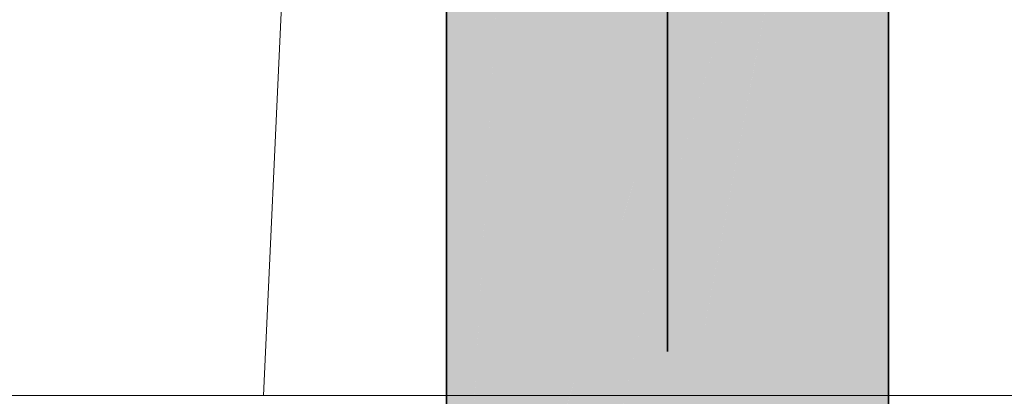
# Model space of a CAD drawing. Extents: x -223 to 557, y -138 to 606.
# Tile 308 of 347: x 262.4 to 264.852, y 354.278 to 355.216. Entities that reach past the tile are written whole.
import ezdxf

# ---------------------------------------------------------------- set-up
doc = ezdxf.new("R2010")
doc.units = 0
doc.layers.get('0').update_dxf_attribs({"lineweight": 35})
doc.layers.add('0-Shading', color=7, linetype='Continuous', lineweight=35)
doc.layers.add('5_EG-AUSBAU', color=7, linetype='Continuous', lineweight=25)
doc.layers.add('H_Ruecklauf', color=5, linetype='Continuous', lineweight=35, true_color=0x0000ff)

# ---------------------------------------------------------------- blocks, each defined once
blk = doc.blocks.new('Shading-A07ALDTB1N', base_point=(301.7152, 306.1406))
at = {"layer": '0-Shading', "color": 174, "true_color": 0x0000b0}
for points in [[(263.6242, 353.795), (263.5064, 353.795), (263.6242, 355.9314)], [(264.402, 351.8149), (264.5631, 351.8149), (264.402, 355.9314)], [(264.5631, 351.8149), (264.402, 355.9314), (264.5631, 355.9314)], [(263.4631, 353.0106), (263.5862, 355.2423), (263.4631, 355.2423)]]:
    blk.add_solid(points, dxfattribs=at)
at = {"layer": '0-Shading', "color": 5, "true_color": 0x0000f5}
for points in [[(264.0131, 355.092), (263.6242, 355.092), (264.0131, 355.9314)], [(263.6242, 355.092), (264.0131, 355.9314), (263.6242, 355.9314)], [(264.0131, 355.092), (264.3241, 355.9314), (264.0131, 355.9314)], [(264.0131, 351.8149), (264.1311, 351.8149), (264.402, 355.9314)], [(264.1311, 351.8149), (264.402, 351.8149), (264.402, 355.9314)], [(264.2162, 353.9648), (264.0131, 353.9648), (264.397, 355.8777)], [(264.0131, 353.9648), (264.397, 355.8777), (264.3772, 355.8777)], [(264.0131, 355.092), (264.287, 355.6831), (264.2321, 355.6831)], [(264.1127, 355.092), (264.0131, 355.092), (264.287, 355.6831)], [(264.1633, 354.7541), (264.0131, 354.7541), (264.3401, 355.6831)], [(264.0131, 354.7541), (264.3401, 355.6831), (264.287, 355.6831)], [(263.6242, 353.795), (264.0131, 355.092), (263.6242, 355.092)], [(264.0131, 354.7541), (263.9118, 354.7541), (264.0131, 355.092)], [(264.0131, 354.7541), (264.1127, 355.092), (264.0131, 355.092)], [(263.7986, 353.795), (263.6242, 353.795), (264.0131, 354.7541)], [(263.6242, 353.795), (264.0131, 354.7541), (263.9118, 354.7541)], [(263.6242, 353.015), (263.8378, 353.015), (264.0131, 354.7541)], [(264.0131, 353.9648), (263.9335, 353.9648), (264.0131, 354.7541)], [(264.0131, 353.9648), (264.1633, 354.7541), (264.0131, 354.7541)]]:
    blk.add_solid(points, dxfattribs=at)
blk = doc.blocks.new('Referenz-A07ALDUO1N', base_point=(-167.6747, -99.33))
at = {"layer": '5_EG-AUSBAU', "color": 0, "lineweight": 13}
for p, q in [((263.2854, 360.3031), (263.0074, 354.2794)), ((220.1629, 354.2794), (263.0074, 354.2794)), ((263.0074, 354.2794), (284.8359, 354.2794))]:
    blk.add_line(p, q, dxfattribs=at)
blk = doc.blocks.new('Rohr - 1703-A07ALDVI1N', base_point=(264.0131, 354.3893))
at = {"color": 0, "linetype": 'ByBlock', "lineweight": -2, "ltscale": 0.35}
blk.add_line((264.0131, 356.7564), (264.0131, 354.3893), dxfattribs=at)
blk = doc.blocks.new('Geometrie-A07ALE0Q1N', base_point=(199.178, 299.0786))
at = {"layer": 'H_Ruecklauf', "lineweight": -2}
for p, q in [((263.4631, 355.9314), (263.4631, 351.8149)), ((264.5631, 351.8149), (264.5631, 355.9314))]:
    blk.add_line(p, q, dxfattribs=at)

msp = doc.modelspace()

# ---------------------------------------------------------------- block references
at = {"color": 251, "lineweight": 25, "ltscale": 0.25, "true_color": 0x585858}
msp.add_blockref('Referenz-A07ALDUO1N', (-167.6747, -99.33), dxfattribs=at)
at = {"linetype": 'Continuous', "ltscale": 0.35}
msp.add_blockref('Geometrie-A07ALE0Q1N', (199.178, 299.0786), dxfattribs=at)
msp.add_blockref('Shading-A07ALDTB1N', (301.7152, 306.1406))
at = {"layer": 'H_Ruecklauf', "ltscale": 0.35}
msp.add_blockref('Rohr - 1703-A07ALDVI1N', (264.0131, 354.3893), dxfattribs=at)

doc.saveas('drawing.dxf')
